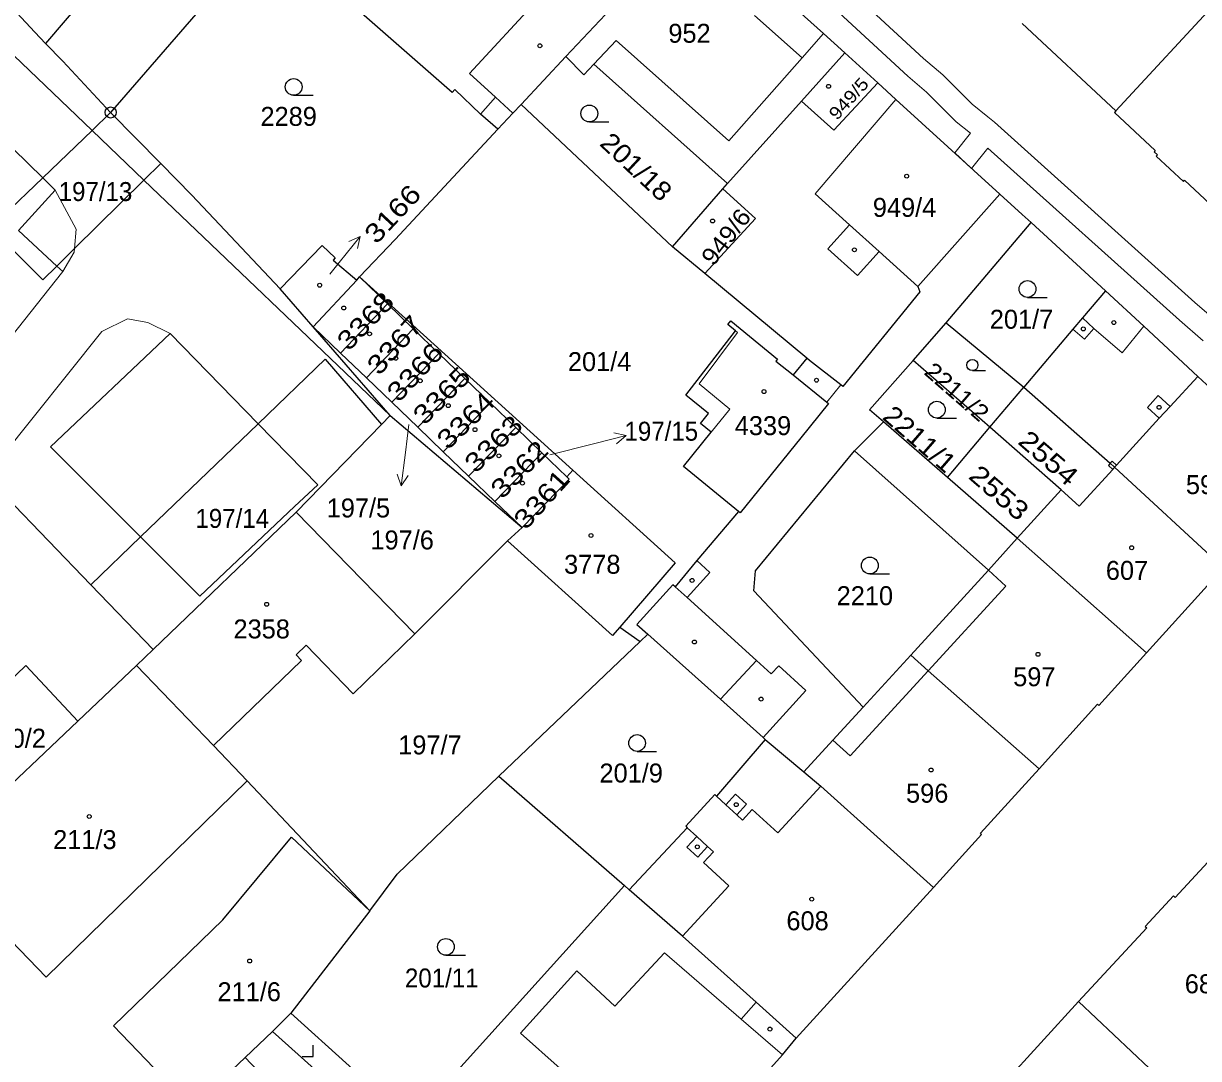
# Model space of a CAD drawing. Extents: x -679733 to -673243, y -1075091 to -1066557.
# Drawn here: x -676350.9 to -676245.5, y -1071255.1 to -1071162.3 of the extents above; entities that cross this region are included whole.
import ezdxf
from ezdxf.enums import TextEntityAlignment as Align

# ---------------------------------------------------------------- set-up
doc = ezdxf.new("R2010")
doc.units = 0
doc.header["$LTSCALE"] = 0.68
for name, color, linetype, lineweight in [('1', 7, 'Continuous', 25), ('13', 7, 'Continuous', 13), ('3', 7, 'Continuous', 25), ('4', 7, 'Continuous', 13), ('5', 7, 'Continuous', 25), ('7', 7, 'Continuous', 13), ('8', 7, 'Continuous', 25)]:
    doc.layers.add(name, color=color, linetype=linetype, lineweight=lineweight)
doc.layers.add('2', color=7, linetype='Continuous')

msp = doc.modelspace()

# ---------------------------------------------------------------- linework, layer by layer
at = {"layer": '1'}
for p, q in [((-676337.15, -1071150.27), (-676348.88, -1071164.08)), ((-676306.23, -1071169.55), (-676302.23, -1071165.27)), ((-676260.49, -1071180.15), (-676253.82, -1071186.26)), ((-676280.61, -1071192.32), (-676289.74, -1071184.73)), ((-676324.88, -1071189.49), (-676320.96, -1071185.32)), ((-676318.21, -1071187.45), (-676322.42, -1071191.86)), ((-676268.11, -1071189.14), (-676261.15, -1071194.91)), ((-676315.91, -1071189.67), (-676320.11, -1071194.07)), ((-676313.61, -1071191.88), (-676315.91, -1071189.67)), ((-676311.29, -1071194.13), (-676315.51, -1071198.5)), ((-676264.2, -1071198.51), (-676261.15, -1071194.91)), ((-676309, -1071196.33), (-676313.22, -1071200.7)), ((-676306.71, -1071198.54), (-676309, -1071196.33)), ((-676326.41, -1071206.12), (-676318.74, -1071198.25)), ((-676306.71, -1071198.54), (-676310.94, -1071202.9)), ((-676304.38, -1071200.79), (-676306.71, -1071198.54)), ((-676257.78, -1071204.12), (-676264.2, -1071198.51)), ((-676301.59, -1071202.35), (-676302.14, -1071202.95)), ((-676286.73, -1071206.05), (-676291.66, -1071202.01)), ((-676257.78, -1071204.12), (-676261.73, -1071208.44)), ((-676339.24, -1071218.44), (-676326.41, -1071206.12)), ((-676315.76, -1071217.04), (-676326.41, -1071206.12)), ((-676250.13, -1071218.72), (-676243.22, -1071211.1)), ((-676344.83, -1071212.63), (-676339.24, -1071218.44)), ((-676339.24, -1071218.44), (-676340.73, -1071219.87)), ((-676308.23, -1071229.78), (-676295.56, -1071217.72)), ((-676308.23, -1071229.78), (-676296.95, -1071239.61)), ((-676296.54, -1071239.97), (-676296.95, -1071239.61)), ((-676281.56, -1071253.27), (-676269.23, -1071239.77)), ((-676319.81, -1071241.86), (-676326.9, -1071251.03)), ((-676335.73, -1071259.53), (-676342.79, -1071252.17)), ((-676328.54, -1071252.69), (-676330.99, -1071255.02))]:
    msp.add_line(p, q, dxfattribs=at)
for points in [[(-676321.1, -1071144.95), (-676343.05, -1071170.28), (-676338.56, -1071174.86)], [(-676308.33, -1071171.79), (-676309.88, -1071170.43), (-676312.17, -1071168.21), (-676312.43, -1071168.49), (-676320.8, -1071161.16), (-676315.15, -1071155.09), (-676315.05, -1071152.2), (-676315.65, -1071151.06), (-676321.1, -1071144.95)], [(-676302.23, -1071165.27), (-676298.66, -1071161.49), (-676290.61, -1071152.76)], [(-676290.61, -1071152.76), (-676283.35, -1071159.37), (-676279.12, -1071163.2), (-676277.21, -1071164.93), (-676274.24, -1071167.63)], [(-676348.88, -1071164.08), (-676349.85, -1071163.07), (-676352.68, -1071160)], [(-676261.28, -1071162.3), (-676252.88, -1071170.12), (-676253.02, -1071170.27), (-676249.35, -1071173.7), (-676249.45, -1071173.81), (-676249.16, -1071174.08), (-676249.26, -1071174.19), (-676246.82, -1071176.47), (-676246.72, -1071176.36), (-676238.5, -1071184.04), (-676238.61, -1071184.15), (-676238.42, -1071184.46), (-676236.41, -1071186.34), (-676236.16, -1071186.44), (-676236.06, -1071186.33), (-676235.7, -1071186.67), (-676235.59, -1071186.56), (-676231.81, -1071190.09), (-676230.87, -1071190.84), (-676229.69, -1071191.27), (-676228.42, -1071191.44), (-676227.02, -1071191.16), (-676225.61, -1071190.31)], [(-676343.05, -1071170.28), (-676347.35, -1071165.67), (-676348.88, -1071164.08)], [(-676287.72, -1071176.65), (-676281.09, -1071169.26), (-676277.21, -1071164.93)], [(-676302.23, -1071165.27), (-676300.62, -1071166.91), (-676299.71, -1071165.95), (-676287.72, -1071176.65)], [(-676274.24, -1071167.63), (-676278.18, -1071171.86), (-676281.09, -1071169.26)], [(-676274.24, -1071167.63), (-676272.63, -1071169.11), (-676263.28, -1071177.6)], [(-676306.23, -1071169.55), (-676306.96, -1071170.33), (-676308.33, -1071171.79)], [(-676289.74, -1071184.73), (-676292.64, -1071182.32), (-676306.23, -1071169.55)], [(-676338.56, -1071174.86), (-676340.06, -1071176.34), (-676346.3, -1071182.49), (-676347.88, -1071184.05), (-676349.14, -1071185.3), (-676352.35, -1071182.05), (-676353.81, -1071180.63), (-676352.68, -1071179.55), (-676349.14, -1071176.14), (-676344.72, -1071171.89), (-676343.05, -1071170.28)], [(-676308.33, -1071171.79), (-676317.54, -1071181.67), (-676320.73, -1071185.02), (-676301.59, -1071202.35)], [(-676327.84, -1071186.08), (-676335.77, -1071177.68), (-676338.56, -1071174.86)], [(-676292.64, -1071182.32), (-676288.14, -1071177.14), (-676287.72, -1071176.65)], [(-676288.14, -1071177.14), (-676285.22, -1071179.8), (-676289.74, -1071184.73)], [(-676263.28, -1071177.6), (-676270.66, -1071185.87), (-676270.47, -1071186.37), (-676277.38, -1071194.84), (-676277.55, -1071194.71), (-676280.37, -1071192.52), (-676280.61, -1071192.32), (-676281.84, -1071193.81)], [(-676260.49, -1071180.15), (-676261.28, -1071179.44), (-676263.28, -1071177.6)], [(-676273.72, -1071198.03), (-676274.97, -1071196.95), (-676271.07, -1071192.51), (-676268.11, -1071189.14), (-676260.49, -1071180.15)], [(-676327.84, -1071186.08), (-676324.09, -1071182.22), (-676322.92, -1071183.31), (-676323.1, -1071183.51), (-676320.96, -1071185.32), (-676320.73, -1071185.02)], [(-676315.91, -1071189.67), (-676318.21, -1071187.45), (-676320.73, -1071185.02)], [(-676344.83, -1071212.63), (-676340.37, -1071208.34), (-676329.82, -1071198.19), (-676323.81, -1071192.41), (-676318.74, -1071198.25), (-676317.98, -1071197.46), (-676324.88, -1071189.49), (-676327.84, -1071186.08)], [(-676253.82, -1071186.26), (-676255.89, -1071188.7), (-676256.75, -1071189.71), (-676261.15, -1071194.91), (-676253.4, -1071201.73)], [(-676253.82, -1071186.26), (-676250.38, -1071189.45), (-676245.54, -1071193.94), (-676235.82, -1071202.93), (-676225.61, -1071190.31)], [(-676291.66, -1071202.01), (-676289.19, -1071198.96), (-676290.14, -1071198.18), (-676289.41, -1071197.27), (-676291.46, -1071195.63), (-676287, -1071189.86), (-676287.68, -1071189.3), (-676287.42, -1071188.96), (-676283.24, -1071192.4), (-676283.38, -1071192.57), (-676281.84, -1071193.81)], [(-676313.22, -1071200.7), (-676315.51, -1071198.5), (-676317.84, -1071196.26), (-676320.11, -1071194.07), (-676322.42, -1071191.86), (-676324.88, -1071189.49)], [(-676309, -1071196.33), (-676311.29, -1071194.13), (-676313.61, -1071191.88), (-676317.84, -1071196.26)], [(-676268, -1071203), (-676264.2, -1071198.51), (-676271.07, -1071192.51)], [(-676281.84, -1071193.81), (-676278.81, -1071196.26), (-676278.65, -1071196.39)], [(-676278.65, -1071196.39), (-676281.15, -1071199.46), (-676286.57, -1071206.18), (-676286.73, -1071206.05)], [(-676317.98, -1071197.46), (-676306.15, -1071207.5), (-676308.6, -1071205.15)], [(-676271.29, -1071218.94), (-676275.56, -1071223.61), (-676285.35, -1071213.17), (-676285.2, -1071211.37), (-676276.32, -1071200.63), (-676273.72, -1071198.03)], [(-676259.78, -1071229.12), (-676254.52, -1071223.34), (-676254.41, -1071223.44), (-676250.13, -1071218.72), (-676261.73, -1071208.44), (-676268, -1071203), (-676273.72, -1071198.03)], [(-676308.6, -1071205.15), (-676310.94, -1071202.9), (-676313.22, -1071200.7)], [(-676302.14, -1071202.95), (-676304.38, -1071200.79), (-676308.6, -1071205.15)], [(-676276.32, -1071200.63), (-676264.3, -1071211.32), (-676271.29, -1071218.94)], [(-676253.4, -1071201.73), (-676253.56, -1071201.92), (-676253.17, -1071202.28), (-676256.19, -1071205.57), (-676257.78, -1071204.12)], [(-676253.4, -1071201.73), (-676253, -1071202.09), (-676243.22, -1071211.1), (-676235.82, -1071202.93)], [(-676301.59, -1071202.35), (-676292.42, -1071210.65), (-676297.38, -1071216.42), (-676295.56, -1071217.72), (-676294.87, -1071217.07)], [(-676302.14, -1071202.95), (-676301.93, -1071203.15), (-676306.15, -1071207.5)], [(-676366.5, -1071222.51), (-676352.42, -1071204.74), (-676344.83, -1071212.63)], [(-676286.73, -1071206.05), (-676290.47, -1071210.46), (-676292.41, -1071212.82), (-676292.63, -1071212.62), (-676295.86, -1071216.18), (-676294.87, -1071217.07)], [(-676315.76, -1071217.04), (-676307.44, -1071208.7), (-676306.15, -1071207.5)], [(-676297.38, -1071216.42), (-676298.03, -1071217.18), (-676307.44, -1071208.7)], [(-676333.82, -1071227.03), (-676325.94, -1071219.42), (-676326.42, -1071218.92), (-676325.51, -1071218.04), (-676321.31, -1071222.4), (-676315.76, -1071217.04)], [(-676294.87, -1071217.07), (-676288.35, -1071222.9), (-676284.51, -1071226.33), (-676284.33, -1071226.5)], [(-676259.78, -1071229.12), (-676269.71, -1071220.34), (-676271.29, -1071218.94)], [(-676340.73, -1071219.87), (-676346, -1071224.87), (-676354.96, -1071233.35), (-676355.23, -1071233.61)], [(-676319.81, -1071241.86), (-676330.8, -1071230.22), (-676333.82, -1071227.03), (-676340.73, -1071219.87)], [(-676284.33, -1071226.5), (-676288.72, -1071231.58), (-676288.87, -1071231.45), (-676291.47, -1071234.28), (-676291.33, -1071234.41), (-676296.54, -1071239.97)], [(-676284.33, -1071226.5), (-676280.87, -1071229.41), (-676279.36, -1071230.69), (-676269.23, -1071239.77)], [(-676269.23, -1071239.77), (-676264.93, -1071235.01), (-676265.04, -1071234.91), (-676259.78, -1071229.12)], [(-676319.81, -1071241.86), (-676317.34, -1071238.57), (-676308.23, -1071229.78)], [(-676241.34, -1071233.94), (-676247.58, -1071240.67), (-676247.73, -1071240.53), (-676250.26, -1071243.26), (-676250.11, -1071243.4), (-676256.24, -1071249.99)], [(-676342.79, -1071252.17), (-676332.98, -1071242.66), (-676326.84, -1071235.25), (-676319.81, -1071241.86)], [(-676296.95, -1071239.61), (-676312.45, -1071256.75), (-676309.81, -1071259.59), (-676309.86, -1071260.73), (-676312.37, -1071264.12), (-676300.61, -1071274.72)], [(-676281.56, -1071253.27), (-676285.16, -1071250.05), (-676291.75, -1071244.15), (-676296.54, -1071239.97)], [(-676256.24, -1071249.99), (-676263, -1071257.4), (-676263.15, -1071257.27), (-676266, -1071260.39)], [(-676233.82, -1071269.42), (-676240.1, -1071263.97), (-676246.64, -1071258.22), (-676247.07, -1071258.67), (-676248.33, -1071257.48), (-676256.24, -1071249.99)], [(-676316.41, -1071260.48), (-676326.9, -1071251.03), (-676328.54, -1071252.69), (-676317.88, -1071262.21)], [(-676300.61, -1071274.72), (-676299.35, -1071273.31), (-676297.28, -1071270.96), (-676297.4, -1071270.86), (-676292.75, -1071265.85), (-676292.22, -1071266.34), (-676288.96, -1071262.53), (-676289.49, -1071262.06), (-676285.03, -1071257.04), (-676284.92, -1071257.14), (-676282.8, -1071254.77), (-676281.56, -1071253.27)], [(-676326.87, -1071272.79), (-676329.67, -1071270.2), (-676330.07, -1071270.67), (-676334.38, -1071265.48), (-676333.49, -1071261.89), (-676328.75, -1071257.37), (-676330.99, -1071255.02), (-676335.73, -1071259.53)]]:
    msp.add_lwpolyline(points, dxfattribs=at)
at = {"layer": '13'}
for points in [[(-676243.66, -1071189.16), (-676245.79, -1071187.32), (-676263.78, -1071171.16), (-676264.38, -1071170.66), (-676265.78, -1071169.54), (-676268.42, -1071166.9), (-676270.15, -1071165.43), (-676280.89, -1071155.49)], [(-676281.55, -1071157.77), (-676271.55, -1071167.01), (-676269.86, -1071168.46), (-676267.2, -1071171.12), (-676265.92, -1071172.14), (-676267.34, -1071173.91), (-676265.83, -1071175.29), (-676264.37, -1071173.47), (-676247.19, -1071188.9), (-676245.06, -1071190.76)]]:
    msp.add_lwpolyline(points, dxfattribs=at)
at = {"layer": '3'}
for p, q in [((-676326.633, -1071168.74), (-676324.883, -1071168.74)), ((-676300.113, -1071171.12), (-676298.363, -1071171.12)), ((-676260.813, -1071186.86), (-676259.063, -1071186.86)), ((-676265.755, -1071193.43), (-676264.583, -1071193.43)), ((-676268.943, -1071197.68), (-676267.193, -1071197.68)), ((-676274.953, -1071211.65), (-676273.203, -1071211.65)), ((-676295.833, -1071227.57), (-676294.083, -1071227.57)), ((-676312.973, -1071245.85), (-676311.223, -1071245.85))]:
    msp.add_line(p, q, dxfattribs=at)
msp.add_lwpolyline([(-676325.881, -1071254.92), (-676324.88, -1071254.92), (-676324.88, -1071253.92)], dxfattribs=at)
for centre, radius in [((-676326.6329, -1071167.9898), 0.75), ((-676300.1129, -1071170.3698), 0.75), ((-676260.8129, -1071186.1098), 0.75), ((-676265.7552, -1071192.9274), 0.5025), ((-676268.9429, -1071196.9298), 0.75), ((-676274.9529, -1071210.8998), 0.75), ((-676295.8329, -1071226.8198), 0.75), ((-676312.9729, -1071245.0998), 0.75)]:
    msp.add_circle(centre, radius, dxfattribs=at)
at = {"layer": '4'}
for p, q in [((-676344.72, -1071171.89), (-676366.46, -1071151.11)), ((-676310.85, -1071166.78), (-676302.68, -1071157.92)), ((-676252.88, -1071170.12), (-676241.58, -1071157.91)), ((-676281.01, -1071165.37), (-676285.3, -1071161.58)), ((-676297.71, -1071163.84), (-676299.71, -1071165.95)), ((-676287.59, -1071172.81), (-676297.71, -1071163.84)), ((-676279.12, -1071163.2), (-676281.01, -1071165.37)), ((-676281.01, -1071165.37), (-676287.59, -1071172.81)), ((-676308.52, -1071168.9), (-676310.85, -1071166.78)), ((-676309.88, -1071170.43), (-676308.52, -1071168.9)), ((-676306.96, -1071170.33), (-676308.52, -1071168.9)), ((-676279.86, -1071177.58), (-676272.63, -1071169.11)), ((-676349.14, -1071176.14), (-676355.75, -1071169.68)), ((-676340.06, -1071176.34), (-676344.72, -1071171.89)), ((-676348.01, -1071177.25), (-676349.14, -1071176.14)), ((-676317.98, -1071197.46), (-676340.06, -1071176.34)), ((-676351.31, -1071180.87), (-676348.01, -1071177.25)), ((-676348.01, -1071177.25), (-676346.14, -1071180.75)), ((-676276.78, -1071180.36), (-676279.86, -1071177.58)), ((-676346.14, -1071180.75), (-676346.3, -1071182.49)), ((-676278.72, -1071182.52), (-676276.78, -1071180.36)), ((-676274.13, -1071182.74), (-676276.78, -1071180.36)), ((-676351.31, -1071180.87), (-676347.88, -1071184.05)), ((-676346.33, -1071182.8), (-676347.34, -1071184.55)), ((-676346.3, -1071182.49), (-676346.33, -1071182.8)), ((-676276.07, -1071184.9), (-676278.72, -1071182.52)), ((-676274.13, -1071182.74), (-676276.07, -1071184.9)), ((-676270.66, -1071185.87), (-676274.13, -1071182.74)), ((-676380.78, -1071226.62), (-676347.34, -1071184.55)), ((-676347.88, -1071184.05), (-676347.34, -1071184.55)), ((-676341.55, -1071188.78), (-676343.85, -1071189.93)), ((-676339.7, -1071189.1), (-676341.55, -1071188.78)), ((-676337.72, -1071190.11), (-676339.7, -1071189.1)), ((-676254.87, -1071189.65), (-676255.89, -1071188.7)), ((-676343.85, -1071189.93), (-676352.96, -1071201.33)), ((-676348.45, -1071200.26), (-676337.72, -1071190.11)), ((-676337.72, -1071190.11), (-676329.82, -1071198.19)), ((-676290.27, -1071194.6), (-676286.82, -1071190)), ((-676286.82, -1071190), (-676287, -1071189.86)), ((-676256.75, -1071189.71), (-676255.7, -1071190.61)), ((-676255.7, -1071190.61), (-676254.87, -1071189.65)), ((-676254.87, -1071189.65), (-676252.33, -1071191.83)), ((-676252.33, -1071191.83), (-676250.38, -1071189.45)), ((-676248.01, -1071196.63), (-676245.54, -1071193.94)), ((-676287.52, -1071196.89), (-676290.27, -1071194.6)), ((-676278.81, -1071196.26), (-676277.55, -1071194.71)), ((-676250.06, -1071196.72), (-676249.08, -1071195.65)), ((-676249.08, -1071195.65), (-676248.01, -1071196.63)), ((-676289.19, -1071198.96), (-676287.52, -1071196.89)), ((-676248.99, -1071197.7), (-676250.06, -1071196.72)), ((-676248.99, -1071197.7), (-676248.01, -1071196.63)), ((-676329.82, -1071198.19), (-676324.46, -1071203.68)), ((-676252.84, -1071201.91), (-676248.99, -1071197.7)), ((-676340.37, -1071208.34), (-676348.45, -1071200.26)), ((-676253.4, -1071201.73), (-676253.23, -1071201.55)), ((-676253.23, -1071201.55), (-676252.84, -1071201.91)), ((-676253.17, -1071202.28), (-676253, -1071202.09)), ((-676253, -1071202.09), (-676252.84, -1071201.91)), ((-676324.46, -1071203.68), (-676326.56, -1071205.61)), ((-676326.56, -1071205.61), (-676335.06, -1071213.65)), ((-676335.06, -1071213.65), (-676340.37, -1071208.34)), ((-676264.3, -1071211.32), (-676261.73, -1071208.44)), ((-676289.3, -1071211.52), (-676290.47, -1071210.46)), ((-676262.75, -1071212.74), (-676264.3, -1071211.32)), ((-676291.35, -1071213.78), (-676289.3, -1071211.52)), ((-676292.41, -1071212.82), (-676291.35, -1071213.78)), ((-676269.71, -1071220.34), (-676262.75, -1071212.74)), ((-676291.35, -1071213.78), (-676285.13, -1071219.42)), ((-676285.13, -1071219.42), (-676288.35, -1071222.9)), ((-676285.13, -1071219.42), (-676283.8, -1071220.63)), ((-676359.82, -1071228.66), (-676350.67, -1071219.87)), ((-676350.67, -1071219.87), (-676346, -1071224.87)), ((-676283.8, -1071220.63), (-676283.12, -1071219.89)), ((-676283.12, -1071219.89), (-676280.68, -1071222.11)), ((-676276.71, -1071227.98), (-676269.71, -1071220.34)), ((-676284.51, -1071226.33), (-676280.68, -1071222.11)), ((-676278.26, -1071226.56), (-676275.56, -1071223.61)), ((-676280.87, -1071229.41), (-676278.26, -1071226.56)), ((-676278.26, -1071226.56), (-676276.71, -1071227.98)), ((-676348.83, -1071247.8), (-676330.8, -1071230.22)), ((-676279.36, -1071230.69), (-676283.22, -1071234.88)), ((-676288.72, -1071231.58), (-676287.87, -1071232.36)), ((-676287.87, -1071232.36), (-676286.99, -1071231.4)), ((-676287.87, -1071232.36), (-676286.89, -1071233.26)), ((-676286.99, -1071231.4), (-676286.01, -1071232.31)), ((-676286.01, -1071232.31), (-676286.89, -1071233.26)), ((-676286.89, -1071233.26), (-676286.38, -1071233.74)), ((-676286.38, -1071233.74), (-676285.5, -1071232.78)), ((-676283.22, -1071234.88), (-676285.5, -1071232.78)), ((-676291.33, -1071234.41), (-676290.48, -1071235.19)), ((-676291.36, -1071236.15), (-676290.48, -1071235.19)), ((-676290.48, -1071235.19), (-676289.5, -1071236.09)), ((-676290.38, -1071237.05), (-676291.36, -1071236.15)), ((-676289.5, -1071236.09), (-676290.38, -1071237.05)), ((-676288.99, -1071236.57), (-676289.87, -1071237.52)), ((-676289.5, -1071236.09), (-676288.99, -1071236.57)), ((-676287.59, -1071239.62), (-676289.87, -1071237.52)), ((-676287.59, -1071239.62), (-676291.75, -1071244.15)), ((-676351.98, -1071244.56), (-676348.83, -1071247.8)), ((-676297.82, -1071250.43), (-676293.37, -1071245.63)), ((-676293.37, -1071245.63), (-676286.49, -1071251.58)), ((-676306.28, -1071252.85), (-676301.24, -1071247.26)), ((-676301.24, -1071247.26), (-676297.82, -1071250.43)), ((-676286.49, -1071251.58), (-676285.16, -1071250.05)), ((-676286.49, -1071251.58), (-676282.8, -1071254.77)), ((-676302.74, -1071255.99), (-676306.28, -1071252.85))]:
    msp.add_line(p, q, dxfattribs=at)
at = {"layer": '5'}
for centre in [(-676304.5468, -1071164.2992), (-676278.6568, -1071167.9392), (-676271.6468, -1071175.9892), (-676289.0568, -1071180.0092), (-676276.3368, -1071182.5992), (-676324.2968, -1071185.7692), (-676322.1368, -1071187.8092), (-676253.0668, -1071189.1192), (-676319.8268, -1071190.1292), (-676255.8068, -1071189.6892), (-676317.4668, -1071192.3192), (-676315.2768, -1071194.3392), (-676279.7368, -1071194.2892), (-676284.4468, -1071195.3092), (-676312.7668, -1071196.5692), (-676249.0068, -1071196.7192), (-676310.3668, -1071198.7192), (-676308.2268, -1071201.0692), (-676306.1168, -1071203.5092), (-676299.9668, -1071208.2092), (-676251.4668, -1071209.3092), (-676290.8968, -1071212.2392), (-676329.0568, -1071214.3792), (-676290.6868, -1071217.7592), (-676259.8668, -1071218.8692), (-676284.7068, -1071222.8792), (-676269.4568, -1071229.2392), (-676286.9368, -1071232.3492), (-676344.9668, -1071233.4092), (-676290.4268, -1071236.1292), (-676280.1668, -1071240.8192), (-676330.5768, -1071246.3692), (-676283.9168, -1071252.4692)]:
    msp.add_circle(centre, 0.175, dxfattribs=at)
at = {"layer": '7'}
for p, q in [((-676320.671, -1071181.398), (-676321.691, -1071181.861)), ((-676296.818, -1071199.254), (-676297.911, -1071199.01)), ((-676316.976, -1071203.759), (-676316.357, -1071202.826))]:
    msp.add_line(p, q, dxfattribs=at)
for points in [[(-676323.39, -1071184.77), (-676322.56, -1071183.73), (-676320.671, -1071181.398), (-676320.913, -1071182.491)], [(-676316.3, -1071198.26), (-676316.61, -1071200.78), (-676316.976, -1071203.759), (-676317.351, -1071202.704)], [(-676303.67, -1071200.99), (-676299.73, -1071199.98), (-676296.818, -1071199.254), (-676297.669, -1071199.982)]]:
    msp.add_lwpolyline(points, dxfattribs=at)
at = {"layer": '8'}
for radius in [0.5, 0.0303]:
    msp.add_circle((-676343.05, -1071170.2799), radius, dxfattribs=at)

# ---------------------------------------------------------------- texts
at = {"layer": '2'}
for s, p in [('952', (-676291.129, -1071164.029)), ('2289', (-676327.08, -1071171.479)), ('949/4', (-676271.84, -1071179.64)), ('201/7', (-676261.35, -1071189.67)), ('201/4', (-676299.19, -1071193.47)), ('4339', (-676284.54, -1071199.21)), ('598', (-676244.709, -1071204.499)), ('197/6', (-676316.9, -1071209.46)), ('3778', (-676299.85, -1071211.64)), ('607', (-676251.889, -1071212.19)), ('2210', (-676275.4, -1071214.46)), ('2358', (-676329.5, -1071217.44)), ('597', (-676260.199, -1071221.729)), ('210/2', (-676351.7, -1071227.239)), ('197/7', (-676314.41, -1071227.84)), ('201/9', (-676296.36, -1071230.36)), ('596', (-676269.809, -1071232.17)), ('211/3', (-676345.36, -1071236.33)), ('608', (-676280.539, -1071243.61)), ('211/6', (-676330.62, -1071249.97)), ('689/1', (-676243.86, -1071249.259))]:
    msp.add_text(s, height=1.7, dxfattribs=at).set_placement(p, align=Align.CENTER)
for s, height, rotation, width, p in [('949/5', 1.139, 48, 1.15, (-676276.4279, -1071169.4161)), ('201/18', 1.7, 317, 1.1, (-676296.4832, -1071175.7716)), ('949/6', 1.535, 52, 1.1, (-676287.248, -1071181.8965)), ('3368', 1.7, 46, 1.2, (-676319.5883, -1071189.566)), ('3367', 1.7, 48, 1.2, (-676316.9261, -1071191.6888)), ('3366', 1.7, 47, 1.2, (-676315.128, -1071194.1332)), ('3365', 1.7, 45, 1.2, (-676312.7575, -1071196.2595)), ('2211/2', 1.5, 319, 1.1, (-676267.634, -1071195.9004)), ('3364', 1.7, 44, 1.2, (-676310.606, -1071198.5013)), ('3363', 1.7, 44, 1.2, (-676308.126, -1071200.6013)), ('2211/1', 1.7, 319, 1.1, (-676271.0351, -1071200.2041)), ('2554', 1.7, 319, 1.2, (-676259.4851, -1071201.9039)), ('3362', 1.7, 45, 1.2, (-676305.7975, -1071202.8895)), ('3361', 1.7, 48, 1.2, (-676303.7661, -1071205.5288)), ('2553', 1.7, 319, 1.2, (-676263.9151, -1071205.0139))]:
    msp.add_text(s, height=height, rotation=rotation, dxfattribs=dict(at, width=width)).set_placement(p, align=Align.CENTER)
at = {"layer": '2', "width": 0.95}
for s, p in [('197/13', (-676344.409, -1071178.22)), ('197/14', (-676332.139, -1071207.529)), ('201/11', (-676313.349, -1071248.739))]:
    msp.add_text(s, height=1.7, dxfattribs=at).set_placement(p, align=Align.CENTER)
at = {"layer": '2', "width": 1.2}
msp.add_text('3166', height=1.7, rotation=47, dxfattribs=at).set_placement((-676319.208, -1071182.169))
at = {"layer": '2', "width": 0.95}
msp.add_text('197/15', height=1.7, dxfattribs=at).set_placement((-676296.96, -1071199.71))
at = {"layer": '2'}
msp.add_text('197/5', height=1.7, dxfattribs=at).set_placement((-676317.979, -1071206.593), align=Align.RIGHT)

doc.saveas('drawing.dxf')
